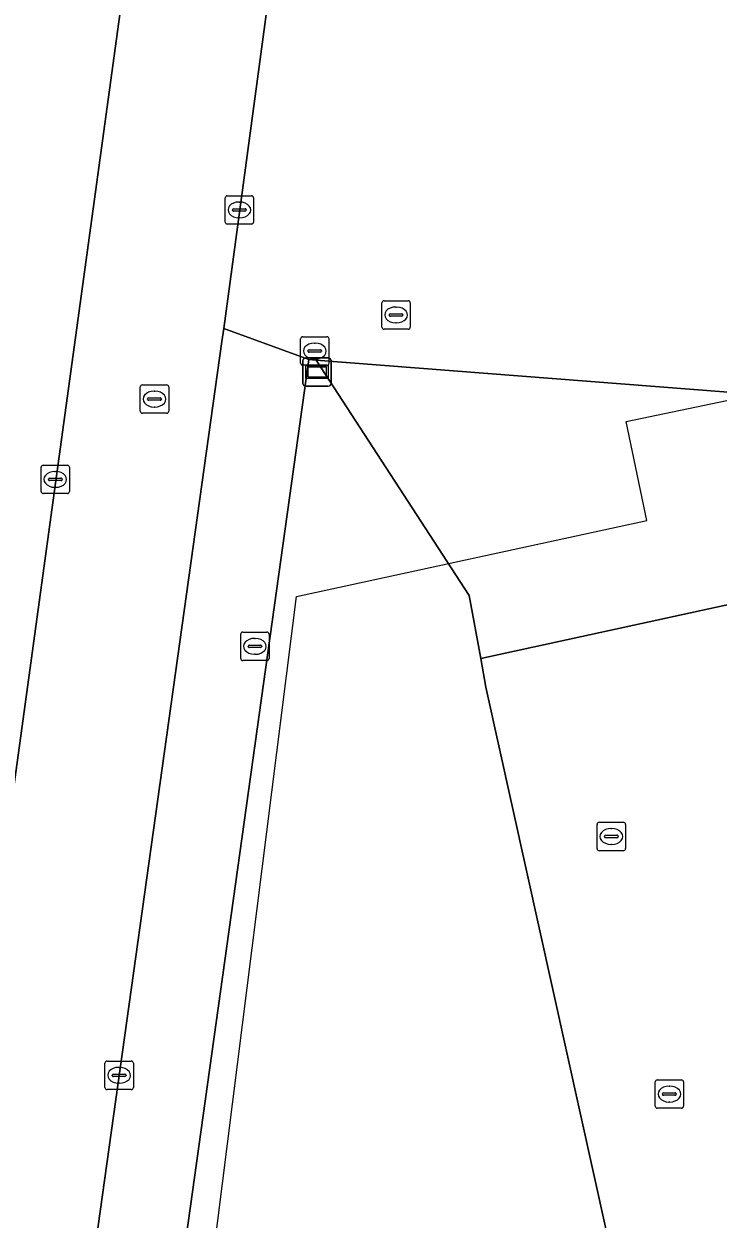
# Model space of a CAD drawing. Extents: x 160806 to 161707, y 383696 to 384148.
# Drawn here: x 161281.82 to 161306.27, y 383784.33 to 383826.47 of the extents above; entities that cross this region are included whole.
import ezdxf

# ---------------------------------------------------------------- set-up
doc = ezdxf.new("R2010")
doc.units = 0
for name, color, linetype in [('IMGEO_Berm_groen', 7, 'Continuous'), ('IMGEO_Brandkraan', 7, 'Continuous'), ('IMGEO_Fietspad_open', 7, 'Continuous'), ('IMGEO_Groenvoorziening', 7, 'Continuous'), ('IMGEO_Kolk', 7, 'Continuous'), ('IMGEO_Pand_vergunning_verleend', 7, 'Continuous'), ('IMGEO_Rioolput', 7, 'Continuous'), ('IMGEO_Verklikker', 7, 'Continuous'), ('IMGEO_Voetgangersgebied_open', 7, 'Continuous'), ('IMGEO_Voetpad_open', 7, 'Continuous')]:
    doc.layers.add(name, color=color, linetype=linetype)

msp = doc.modelspace()

# ---------------------------------------------------------------- linework, layer by layer
at = {"layer": 'IMGEO_Berm_groen'}
msp.add_lwpolyline([(161279.962, 383788.923), (161280.045, 383789.307), (161285.573, 383829.546)], dxfattribs=at)
at = {"layer": 'IMGEO_Brandkraan'}
for p, q in [((161294.426, 383815.779), (161294.426, 383816.631)), ((161294.501, 383816.705), (161295.353, 383816.705)), ((161294.914, 383816.485), (161294.939, 383816.485)), ((161295.427, 383816.631), (161295.427, 383815.779)), ((161294.685, 383816.199), (161294.685, 383816.211)), ((161295.123, 383816.162), (161294.725, 383816.162)), ((161294.728, 383816.248), (161295.126, 383816.248)), ((161295.169, 383816.211), (161295.169, 383816.199)), ((161295.353, 383815.705), (161294.501, 383815.705)), ((161294.937, 383815.925), (161294.912, 383815.925))]:
    msp.add_line(p, q, dxfattribs=at)
for points in [[(161294.426, 383815.779), (161294.426, 383816.631)], [(161294.501, 383816.705), (161295.353, 383816.705)], [(161295.427, 383816.631), (161295.427, 383815.779)], [(161295.353, 383815.705), (161294.501, 383815.705)]]:
    msp.add_lwpolyline(points, dxfattribs=at)
for centre, radius, start, end in [((161294.503, 383816.629), 0.0765, 91.552, 178.448), ((161294.503, 383816.629), 0.0765, 91.552, 178.448), ((161295.351, 383816.629), 0.0765, 1.552, 88.448), ((161295.351, 383816.629), 0.0765, 1.552, 88.448), ((161294.725, 383816.208), 0.0403, 85.8775, 175.7526), ((161294.722, 383816.198), 0.0366, 178.938, 274.7102), ((161295.126, 383816.205), 0.043, 264.8664, 352.4533), ((161295.13, 383816.21), 0.0386, 1.7309, 96.639), ((161294.503, 383815.781), 0.0765, 181.552, 268.448), ((161294.503, 383815.781), 0.0765, 181.552, 268.448), ((161295.351, 383815.781), 0.0765, 271.552, 358.448), ((161295.351, 383815.781), 0.0765, 271.552, 358.448)]:
    msp.add_arc(centre, radius, start, end, dxfattribs=at)
for centre, major_axis, ratio, start_param, end_param in [((161294.913, 383816.205), (-0.387, 0.002), 0.722429, 4.712389, 7.853982), ((161294.938, 383816.205), (-0.39, 0.002), 0.717154, 1.570796, 4.712389)]:
    msp.add_ellipse(centre, major_axis=major_axis, ratio=ratio, start_param=start_param, end_param=end_param, dxfattribs=at)
at = {"layer": 'IMGEO_Fietspad_open'}
msp.add_lwpolyline([(161282.95, 383773.511), (161288.794, 383815.268), (161288.857, 383815.733), (161291.768, 383837.353), (161291.85, 383837.936), (161287.024, 383840.083), (161286.521, 383836.429), (161285.845, 383831.524), (161285.72, 383830.612), (161285.573, 383829.546), (161280.045, 383789.307), (161279.962, 383788.923)], dxfattribs=at)
at = {"layer": 'IMGEO_Groenvoorziening'}
msp.add_lwpolyline([(161285.58, 383767.33), (161285.649, 383757.252), (161294.794, 383761.449), (161303.47, 383765.52), (161304.828, 383766.158), (161306.126, 383766.767), (161298.089, 383803.089), (161297.905, 383804.094), (161297.497, 383806.322), (161292.113, 383814.612), (161291.849, 383814.638), (161286.008, 383772.772)], dxfattribs=at)
at = {"layer": 'IMGEO_Kolk'}
for p, q in [((161288.906, 383819.481), (161288.906, 383820.333)), ((161288.981, 383820.407), (161289.833, 383820.407)), ((161289.907, 383820.333), (161289.907, 383819.481)), ((161289.165, 383819.901), (161289.165, 383819.913)), ((161289.603, 383819.864), (161289.205, 383819.864)), ((161289.208, 383819.95), (161289.606, 383819.95)), ((161289.394, 383820.187), (161289.419, 383820.187)), ((161289.649, 383819.913), (161289.649, 383819.901)), ((161289.833, 383819.407), (161288.981, 383819.407)), ((161289.417, 383819.627), (161289.392, 383819.627)), ((161291.562, 383814.509), (161291.562, 383815.361)), ((161291.637, 383815.435), (161292.489, 383815.435)), ((161292.05, 383815.215), (161292.075, 383815.215)), ((161292.563, 383815.361), (161292.563, 383814.509)), ((161291.821, 383814.929), (161291.821, 383814.941)), ((161292.259, 383814.892), (161291.861, 383814.892)), ((161291.864, 383814.978), (161292.262, 383814.978)), ((161292.305, 383814.941), (161292.305, 383814.929)), ((161292.489, 383814.435), (161291.637, 383814.435)), ((161292.073, 383814.655), (161292.048, 383814.655)), ((161282.421, 383809.984), (161282.421, 383810.836)), ((161282.496, 383810.91), (161283.348, 383810.91)), ((161282.909, 383810.69), (161282.934, 383810.69)), ((161283.422, 383810.836), (161283.422, 383809.984)), ((161282.68, 383810.404), (161282.68, 383810.416)), ((161283.118, 383810.367), (161282.72, 383810.367)), ((161282.723, 383810.453), (161283.121, 383810.453)), ((161282.932, 383810.13), (161282.907, 383810.13)), ((161283.164, 383810.416), (161283.164, 383810.404)), ((161283.348, 383809.91), (161282.496, 383809.91)), ((161302.006, 383797.396), (161302.006, 383798.248)), ((161302.081, 383798.322), (161302.933, 383798.322)), ((161302.494, 383798.102), (161302.519, 383798.102)), ((161303.007, 383798.248), (161303.007, 383797.396)), ((161302.265, 383797.816), (161302.265, 383797.828)), ((161302.703, 383797.779), (161302.305, 383797.779)), ((161302.308, 383797.865), (161302.706, 383797.865)), ((161302.517, 383797.542), (161302.492, 383797.542)), ((161302.749, 383797.828), (161302.749, 383797.816)), ((161302.933, 383797.322), (161302.081, 383797.322)), ((161284.746, 383789.903), (161285.598, 383789.903)), ((161284.671, 383788.977), (161284.671, 383789.829)), ((161285.159, 383789.683), (161285.184, 383789.683)), ((161285.672, 383789.829), (161285.672, 383788.977)), ((161284.93, 383789.397), (161284.93, 383789.409)), ((161285.368, 383789.36), (161284.97, 383789.36)), ((161284.973, 383789.446), (161285.371, 383789.446)), ((161285.182, 383789.123), (161285.157, 383789.123)), ((161285.414, 383789.409), (161285.414, 383789.397)), ((161304.052, 383788.316), (161304.052, 383789.168)), ((161304.127, 383789.242), (161304.979, 383789.242)), ((161305.053, 383789.168), (161305.053, 383788.316)), ((161285.598, 383788.903), (161284.746, 383788.903)), ((161304.311, 383788.736), (161304.311, 383788.748)), ((161304.749, 383788.699), (161304.351, 383788.699)), ((161304.354, 383788.785), (161304.752, 383788.785)), ((161304.54, 383789.022), (161304.565, 383789.022)), ((161304.795, 383788.748), (161304.795, 383788.736)), ((161304.979, 383788.242), (161304.127, 383788.242)), ((161304.563, 383788.462), (161304.538, 383788.462))]:
    msp.add_line(p, q, dxfattribs=at)
for points in [[(161288.906, 383819.481), (161288.906, 383820.333)], [(161288.981, 383820.407), (161289.833, 383820.407)], [(161289.907, 383820.333), (161289.907, 383819.481)], [(161289.833, 383819.407), (161288.981, 383819.407)], [(161291.562, 383814.509), (161291.562, 383815.361)], [(161291.637, 383815.435), (161292.489, 383815.435)], [(161292.563, 383815.361), (161292.563, 383814.509)], [(161292.489, 383814.435), (161291.637, 383814.435)], [(161282.421, 383809.984), (161282.421, 383810.836)], [(161282.496, 383810.91), (161283.348, 383810.91)], [(161283.422, 383810.836), (161283.422, 383809.984)], [(161283.348, 383809.91), (161282.496, 383809.91)], [(161302.006, 383797.396), (161302.006, 383798.248)], [(161302.081, 383798.322), (161302.933, 383798.322)], [(161303.007, 383798.248), (161303.007, 383797.396)], [(161302.933, 383797.322), (161302.081, 383797.322)], [(161284.746, 383789.903), (161285.598, 383789.903)], [(161284.671, 383788.977), (161284.671, 383789.829)], [(161285.672, 383789.829), (161285.672, 383788.977)], [(161304.052, 383788.316), (161304.052, 383789.168)], [(161304.127, 383789.242), (161304.979, 383789.242)], [(161305.053, 383789.168), (161305.053, 383788.316)], [(161285.598, 383788.903), (161284.746, 383788.903)], [(161304.979, 383788.242), (161304.127, 383788.242)]]:
    msp.add_lwpolyline(points, dxfattribs=at)
for centre, radius, start, end in [((161288.983, 383820.331), 0.0765, 91.552, 178.448), ((161288.983, 383820.331), 0.0765, 91.552, 178.448), ((161289.831, 383820.331), 0.0765, 1.552, 88.448), ((161289.831, 383820.331), 0.0765, 1.552, 88.448), ((161289.205, 383819.91), 0.0403, 85.8775, 175.7526), ((161289.202, 383819.9), 0.0366, 178.938, 274.7102), ((161289.606, 383819.907), 0.043, 264.8664, 352.4533), ((161289.61, 383819.912), 0.0386, 1.7309, 96.639), ((161288.983, 383819.483), 0.0765, 181.552, 268.448), ((161288.983, 383819.483), 0.0765, 181.552, 268.448), ((161289.831, 383819.483), 0.0765, 271.552, 358.448), ((161289.831, 383819.483), 0.0765, 271.552, 358.448), ((161291.639, 383815.359), 0.0765, 91.552, 178.448), ((161291.639, 383815.359), 0.0765, 91.552, 178.448), ((161292.487, 383815.359), 0.0765, 1.552, 88.448), ((161292.487, 383815.359), 0.0765, 1.552, 88.448), ((161291.861, 383814.938), 0.0403, 85.8775, 175.7526), ((161291.858, 383814.928), 0.0366, 178.938, 274.7102), ((161292.262, 383814.935), 0.043, 264.8664, 352.4533), ((161292.266, 383814.94), 0.0386, 1.7309, 96.639), ((161291.639, 383814.511), 0.0765, 181.552, 268.448), ((161291.639, 383814.511), 0.0765, 181.552, 268.448), ((161292.487, 383814.511), 0.0765, 271.552, 358.448), ((161292.487, 383814.511), 0.0765, 271.552, 358.448), ((161282.498, 383810.834), 0.0765, 91.552, 178.448), ((161282.498, 383810.834), 0.0765, 91.552, 178.448), ((161283.346, 383810.834), 0.0765, 1.552, 88.448), ((161283.346, 383810.834), 0.0765, 1.552, 88.448), ((161282.72, 383810.413), 0.0403, 85.8775, 175.7526), ((161282.717, 383810.403), 0.0366, 178.938, 274.7102), ((161283.121, 383810.41), 0.043, 264.8664, 352.4533), ((161283.125, 383810.415), 0.0386, 1.7309, 96.639), ((161282.498, 383809.986), 0.0765, 181.552, 268.448), ((161282.498, 383809.986), 0.0765, 181.552, 268.448), ((161283.346, 383809.986), 0.0765, 271.552, 358.448), ((161283.346, 383809.986), 0.0765, 271.552, 358.448), ((161302.083, 383798.246), 0.0765, 91.552, 178.448), ((161302.083, 383798.246), 0.0765, 91.552, 178.448), ((161302.931, 383798.246), 0.0765, 1.552, 88.448), ((161302.931, 383798.246), 0.0765, 1.552, 88.448), ((161302.305, 383797.825), 0.0403, 85.8775, 175.7526), ((161302.302, 383797.815), 0.0366, 178.938, 274.7102), ((161302.706, 383797.822), 0.043, 264.8664, 352.4533), ((161302.71, 383797.827), 0.0386, 1.7309, 96.639), ((161302.083, 383797.398), 0.0765, 181.552, 268.448), ((161302.083, 383797.398), 0.0765, 181.552, 268.448), ((161302.931, 383797.398), 0.0765, 271.552, 358.448), ((161302.931, 383797.398), 0.0765, 271.552, 358.448), ((161284.748, 383789.827), 0.0765, 91.552, 178.448), ((161284.748, 383789.827), 0.0765, 91.552, 178.448), ((161285.596, 383789.827), 0.0765, 1.552, 88.448), ((161285.596, 383789.827), 0.0765, 1.552, 88.448), ((161284.97, 383789.406), 0.0403, 85.8775, 175.7526), ((161284.967, 383789.396), 0.0366, 178.938, 274.7102), ((161285.371, 383789.403), 0.043, 264.8664, 352.4533), ((161285.375, 383789.408), 0.0386, 1.7309, 96.639), ((161304.129, 383789.166), 0.0765, 91.552, 178.448), ((161304.129, 383789.166), 0.0765, 91.552, 178.448), ((161304.977, 383789.166), 0.0765, 1.552, 88.448), ((161304.977, 383789.166), 0.0765, 1.552, 88.448), ((161284.748, 383788.979), 0.0765, 181.552, 268.448), ((161284.748, 383788.979), 0.0765, 181.552, 268.448), ((161285.596, 383788.979), 0.0765, 271.552, 358.448), ((161285.596, 383788.979), 0.0765, 271.552, 358.448), ((161304.351, 383788.745), 0.0403, 85.8775, 175.7526), ((161304.348, 383788.735), 0.0366, 178.938, 274.7102), ((161304.752, 383788.742), 0.043, 264.8664, 352.4533), ((161304.756, 383788.747), 0.0386, 1.7309, 96.639), ((161304.129, 383788.318), 0.0765, 181.552, 268.448), ((161304.129, 383788.318), 0.0765, 181.552, 268.448), ((161304.977, 383788.318), 0.0765, 271.552, 358.448), ((161304.977, 383788.318), 0.0765, 271.552, 358.448)]:
    msp.add_arc(centre, radius, start, end, dxfattribs=at)
for centre, major_axis, ratio, start_param, end_param in [((161289.393, 383819.907), (-0.387, 0.002), 0.722429, 4.712389, 7.853982), ((161289.418, 383819.907), (-0.39, 0.002), 0.717154, 1.570796, 4.712389), ((161292.049, 383814.935), (-0.387, 0.002), 0.722429, 4.712389, 7.853982), ((161292.074, 383814.935), (-0.39, 0.002), 0.717154, 1.570796, 4.712389), ((161282.908, 383810.41), (-0.387, 0.002), 0.722429, 4.712389, 7.853982), ((161282.933, 383810.41), (-0.39, 0.002), 0.717154, 1.570796, 4.712389), ((161302.493, 383797.822), (-0.387, 0.002), 0.722429, 4.712389, 7.853982), ((161302.518, 383797.822), (-0.39, 0.002), 0.717154, 1.570796, 4.712389), ((161285.158, 383789.403), (-0.387, 0.002), 0.722429, 4.712389, 7.853982), ((161285.183, 383789.403), (-0.39, 0.002), 0.717154, 1.570796, 4.712389), ((161304.539, 383788.742), (-0.387, 0.002), 0.722429, 4.712389, 7.853982), ((161304.564, 383788.742), (-0.39, 0.002), 0.717154, 1.570796, 4.712389)]:
    msp.add_ellipse(centre, major_axis=major_axis, ratio=ratio, start_param=start_param, end_param=end_param, dxfattribs=at)
at = {"layer": 'IMGEO_Pand_vergunning_verleend'}
msp.add_lwpolyline([(161286.905, 383770.489), (161291.413, 383806.28), (161303.76, 383808.96), (161303.031, 383812.451), (161323.52, 383816.728), (161325.87, 383813.583), (161332.156, 383815.078), (161338.096, 383790.101), (161336.982, 383788.652), (161333.878, 383784.616), (161329.619, 383781.849), (161303.612, 383769.813), (161294.509, 383765.6), (161291.793, 383771.467)], close=True, dxfattribs=at)
at = {"layer": 'IMGEO_Rioolput'}
for p, q in [((161285.915, 383812.815), (161285.915, 383813.667)), ((161285.99, 383813.741), (161286.842, 383813.741)), ((161286.403, 383813.521), (161286.428, 383813.521)), ((161286.916, 383813.667), (161286.916, 383812.815)), ((161286.174, 383813.235), (161286.174, 383813.247)), ((161286.612, 383813.198), (161286.214, 383813.198)), ((161286.217, 383813.284), (161286.615, 383813.284)), ((161286.658, 383813.247), (161286.658, 383813.235)), ((161286.842, 383812.741), (161285.99, 383812.741)), ((161286.426, 383812.961), (161286.401, 383812.961)), ((161289.452, 383804.099), (161289.452, 383804.951)), ((161289.527, 383805.025), (161290.379, 383805.025)), ((161289.94, 383804.805), (161289.965, 383804.805)), ((161290.453, 383804.951), (161290.453, 383804.099)), ((161289.711, 383804.519), (161289.711, 383804.531)), ((161290.149, 383804.482), (161289.751, 383804.482)), ((161289.754, 383804.568), (161290.152, 383804.568)), ((161289.963, 383804.245), (161289.938, 383804.245)), ((161290.195, 383804.531), (161290.195, 383804.519)), ((161290.379, 383804.025), (161289.527, 383804.025))]:
    msp.add_line(p, q, dxfattribs=at)
for points in [[(161285.915, 383812.815), (161285.915, 383813.667)], [(161285.99, 383813.741), (161286.842, 383813.741)], [(161286.916, 383813.667), (161286.916, 383812.815)], [(161286.842, 383812.741), (161285.99, 383812.741)], [(161289.452, 383804.099), (161289.452, 383804.951)], [(161289.527, 383805.025), (161290.379, 383805.025)], [(161290.453, 383804.951), (161290.453, 383804.099)], [(161290.379, 383804.025), (161289.527, 383804.025)]]:
    msp.add_lwpolyline(points, dxfattribs=at)
for centre, radius, start, end in [((161285.992, 383813.665), 0.0765, 91.552, 178.448), ((161285.992, 383813.665), 0.0765, 91.552, 178.448), ((161286.84, 383813.665), 0.0765, 1.552, 88.448), ((161286.84, 383813.665), 0.0765, 1.552, 88.448), ((161286.214, 383813.244), 0.0403, 85.8775, 175.7526), ((161286.211, 383813.234), 0.0366, 178.938, 274.7102), ((161286.615, 383813.241), 0.043, 264.8664, 352.4533), ((161286.619, 383813.246), 0.0386, 1.7309, 96.639), ((161285.992, 383812.817), 0.0765, 181.552, 268.448), ((161285.992, 383812.817), 0.0765, 181.552, 268.448), ((161286.84, 383812.817), 0.0765, 271.552, 358.448), ((161286.84, 383812.817), 0.0765, 271.552, 358.448), ((161289.529, 383804.949), 0.0765, 91.552, 178.448), ((161289.529, 383804.949), 0.0765, 91.552, 178.448), ((161290.377, 383804.949), 0.0765, 1.552, 88.448), ((161290.377, 383804.949), 0.0765, 1.552, 88.448), ((161289.751, 383804.528), 0.0403, 85.8775, 175.7526), ((161289.748, 383804.518), 0.0366, 178.938, 274.7102), ((161290.152, 383804.525), 0.043, 264.8664, 352.4533), ((161290.156, 383804.53), 0.0386, 1.7309, 96.639), ((161289.529, 383804.101), 0.0765, 181.552, 268.448), ((161289.529, 383804.101), 0.0765, 181.552, 268.448), ((161290.377, 383804.101), 0.0765, 271.552, 358.448), ((161290.377, 383804.101), 0.0765, 271.552, 358.448)]:
    msp.add_arc(centre, radius, start, end, dxfattribs=at)
for centre, major_axis, ratio, start_param, end_param in [((161286.402, 383813.241), (-0.387, 0.002), 0.722429, 4.712389, 7.853982), ((161286.427, 383813.241), (-0.39, 0.002), 0.717154, 1.570796, 4.712389), ((161289.939, 383804.525), (-0.387, 0.002), 0.722429, 4.712389, 7.853982), ((161289.964, 383804.525), (-0.39, 0.002), 0.717154, 1.570796, 4.712389)]:
    msp.add_ellipse(centre, major_axis=major_axis, ratio=ratio, start_param=start_param, end_param=end_param, dxfattribs=at)
at = {"layer": 'IMGEO_Verklikker'}
for p, q in [((161291.647, 383813.795), (161291.647, 383814.595)), ((161291.647, 383814.595), (161291.647, 383813.795)), ((161291.747, 383814.695), (161292.537, 383814.695)), ((161292.537, 383814.695), (161291.747, 383814.695)), ((161292.637, 383814.595), (161292.637, 383813.795)), ((161292.637, 383813.795), (161292.637, 383814.595)), ((161292.537, 383813.695), (161291.747, 383813.695)), ((161291.747, 383813.695), (161292.537, 383813.695))]:
    msp.add_line(p, q, dxfattribs=at)
for points in [[(161291.748, 383814.427), (161292.536, 383814.427), (161292.536, 383813.963), (161291.748, 383813.963), (161291.748, 383814.427)], [(161291.813, 383814.362), (161291.813, 383814.028), (161292.471, 383814.028), (161292.471, 383814.362), (161291.813, 383814.362)]]:
    msp.add_lwpolyline(points, dxfattribs=at)
for centre, start, end in [((161291.747, 383814.595), 90, 180), ((161291.747, 383814.595), 90, 180), ((161292.537, 383814.595), 0, 90), ((161292.537, 383814.595), 360, 90), ((161291.747, 383813.795), 180, 270), ((161291.747, 383813.795), 180, 270), ((161292.537, 383813.795), 270, 0), ((161292.537, 383813.795), 270, 0)]:
    msp.add_arc(centre, 0.1, start, end, dxfattribs=at)
at = {"layer": 'IMGEO_Voetgangersgebied_open'}
msp.add_lwpolyline([(161292.124, 383839.633), (161291.997, 383838.792), (161291.85, 383837.936), (161291.768, 383837.353), (161288.857, 383815.733), (161291.849, 383814.638), (161292.113, 383814.612), (161308.889, 383813.313), (161320.703, 383816.056), (161322.275, 383809.402), (161297.905, 383804.094), (161298.089, 383803.089), (161306.126, 383766.767), (161331.617, 383778.728), (161344.422, 383784.744), (161344.962, 383784.997), (161345.557, 383785.277), (161342.045, 383799.414), (161341.604, 383801.189), (161336.384, 383800.01)], dxfattribs=at)
at = {"layer": 'IMGEO_Voetpad_open'}
msp.add_lwpolyline([(161292.113, 383814.612), (161297.497, 383806.322), (161297.905, 383804.094), (161322.275, 383809.402), (161320.703, 383816.056), (161308.889, 383813.313)], close=True, dxfattribs=at)
msp.add_lwpolyline([(161286.008, 383772.772), (161291.849, 383814.638), (161288.857, 383815.733), (161288.794, 383815.268), (161282.95, 383773.511)], dxfattribs=at)

doc.saveas('drawing.dxf')
